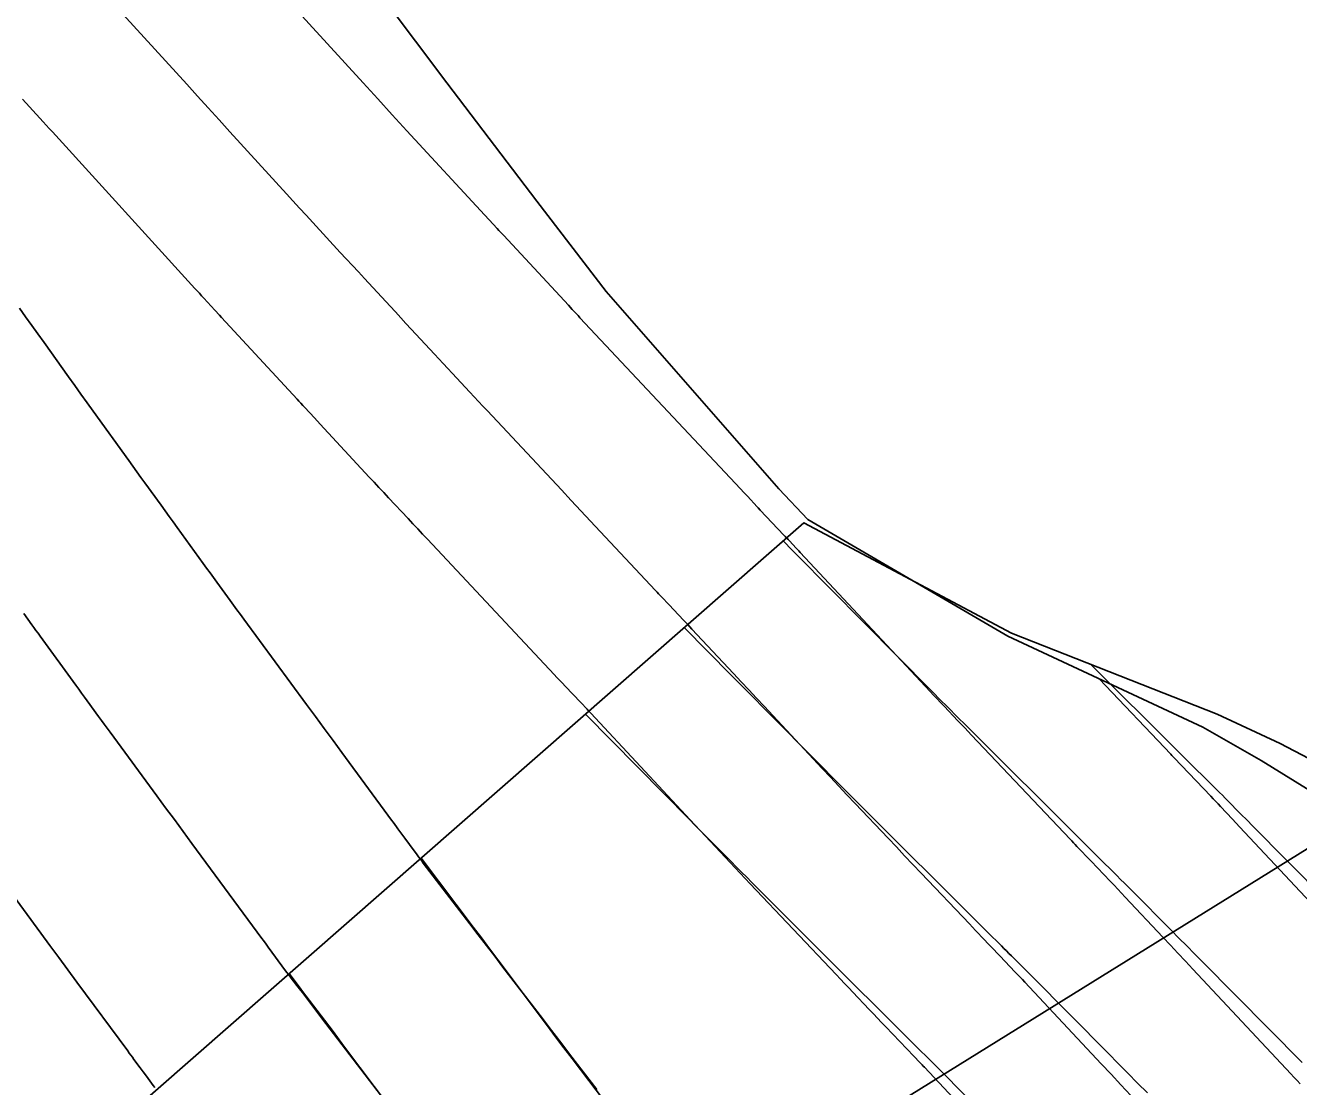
# Model space of a CAD drawing. Extents: x 954385 to 988206, y 1868364 to 1924553.
# Drawn here: x 955408.3 to 955437.35, y 1923401.35 to 1923425.56 of the extents above; entities that cross this region are included whole.
import ezdxf

# ---------------------------------------------------------------- set-up
doc = ezdxf.new("R2010")
doc.units = 0
for name, color, linetype in [('16', 7, 'Continuous'), ('24', 7, 'Continuous'), ('26', 7, 'Continuous'), ('6', 7, 'Continuous'), ('7', 7, 'Continuous'), ('Default', 7, 'Continuous')]:
    doc.layers.add(name, color=color, linetype=linetype)

msp = doc.modelspace()

# ---------------------------------------------------------------- linework, layer by layer
at = {"layer": '16'}
for points in [[(955365.706, 1923336.689), (955361.259, 1923341.287), (955360.132, 1923342.45), (955356.674, 1923346.068), (955352.874, 1923350.126), (955426.056, 1923414.21), (955430.795, 1923411.699), (955435.492, 1923409.848), (955436.928, 1923409.181), (955442.352, 1923406.341), (955442.526, 1923406.226), (955444.325, 1923405.052), (955447.683, 1923402.905), (955453.109, 1923400.305), (955453.505, 1923400.232), (955460.769, 1923398.966)], [(955425.587, 1923413.8), (955425.802, 1923413.582), (955425.894, 1923413.489), (955428.963, 1923410.388), (955429.045, 1923410.306), (955429.127, 1923410.223), (955429.21, 1923410.141), (955429.292, 1923410.058), (955429.622, 1923409.729), (955429.704, 1923409.647), (955429.787, 1923409.564), (955429.869, 1923409.482), (955429.952, 1923409.4), (955432.25, 1923407.11), (955432.293, 1923407.067), (955432.335, 1923407.025), (955432.378, 1923406.982), (955432.421, 1923406.94), (955432.591, 1923406.771), (955432.677, 1923406.686), (955432.762, 1923406.601), (955433.201, 1923406.167), (955433.288, 1923406.08), (955433.376, 1923405.993), (955433.462, 1923405.906), (955433.549, 1923405.819), (955434.44, 1923404.919), (955434.618, 1923404.74), (955434.795, 1923404.561), (955434.972, 1923404.382), (955435.15, 1923404.203), (955437.434, 1923401.901)], [(955423.33, 1923411.823), (955424.402, 1923410.739), (955424.581, 1923410.558), (955424.759, 1923410.378), (955424.938, 1923410.197), (955425.117, 1923410.016), (955426.496, 1923408.623), (955426.689, 1923408.428), (955426.882, 1923408.235), (955427.075, 1923408.041), (955427.268, 1923407.848), (955428.042, 1923407.075), (955428.236, 1923406.882), (955428.43, 1923406.688), (955428.623, 1923406.495), (955428.817, 1923406.302), (955429.953, 1923405.17), (955430.026, 1923405.097), (955430.099, 1923405.025), (955430.172, 1923404.952), (955430.245, 1923404.88), (955430.568, 1923404.56), (955430.625, 1923404.503), (955430.683, 1923404.446), (955430.74, 1923404.389), (955430.798, 1923404.332), (955431.028, 1923404.104), (955431.085, 1923404.047), (955431.143, 1923403.99), (955431.2, 1923403.933), (955431.257, 1923403.875), (955433.011, 1923402.105), (955433.232, 1923401.881), (955433.454, 1923401.657), (955433.676, 1923401.433), (955433.898, 1923401.21)], [(955439.661, 1923403.911), (955436.268, 1923407.332), (955436.202, 1923407.399), (955436.136, 1923407.465), (955436.07, 1923407.532), (955436.004, 1923407.598), (955435.741, 1923407.864), (955435.675, 1923407.931), (955435.609, 1923407.997), (955435.542, 1923408.063), (955435.476, 1923408.129), (955434.696, 1923408.901), (955434.646, 1923408.95), (955434.584, 1923409.012), (955434.546, 1923409.049), (955432.602, 1923410.987)], [(955421.073, 1923409.847), (955423.449, 1923407.444), (955423.567, 1923407.324), (955423.686, 1923407.204), (955423.805, 1923407.084), (955423.923, 1923406.964), (955424.398, 1923406.485), (955424.516, 1923406.365), (955424.635, 1923406.246), (955424.754, 1923406.126), (955424.874, 1923406.007), (955426.875, 1923404.01), (955426.974, 1923403.911), (955427.072, 1923403.813), (955427.171, 1923403.714), (955427.27, 1923403.616), (955427.665, 1923403.222), (955427.764, 1923403.123), (955427.863, 1923403.025), (955427.962, 1923402.927), (955428.061, 1923402.828), (955428.633, 1923402.261), (955428.716, 1923402.179), (955428.855, 1923402.042), (955428.882, 1923402.014), (955428.91, 1923401.987), (955428.937, 1923401.959), (955428.965, 1923401.931), (955431.889, 1923398.979)], [(955417.326, 1923406.565), (955418.511, 1923404.992), (955418.699, 1923404.742), (955418.888, 1923404.491), (955419.076, 1923404.241), (955419.264, 1923403.991), (955420.017, 1923402.99), (955420.206, 1923402.74), (955420.394, 1923402.49), (955420.583, 1923402.24), (955420.772, 1923401.991), (955421.697, 1923400.771)], [(955414.317, 1923403.93), (955414.583, 1923403.577), (955414.697, 1923403.425), (955415.291, 1923402.636), (955415.579, 1923402.255), (955417.281, 1923399.995)]]:
    msp.add_lwpolyline(points, dxfattribs=at)
at = {"layer": '24'}
msp.add_lwpolyline([(955414.311, 1923429.039), (955417.91, 1923424.253), (955419.962, 1923421.554), (955421.544, 1923419.49), (955425.488, 1923414.991), (955426.15, 1923414.292), (955430.717, 1923411.63), (955435.16, 1923409.551), (955436.497, 1923408.794), (955441.764, 1923405.535), (955443.576, 1923404.368), (955446.956, 1923402.236), (955452.369, 1923399.615), (955452.767, 1923399.543), (955460.067, 1923398.302), (955464.024, 1923397.68)], dxfattribs=at)
at = {"layer": '26'}
msp.add_lwpolyline([(955457.131, 1923418.928), (955411.746, 1923390.771), (955414.58, 1923396.059), (955411.746, 1923390.771), (955417.743, 1923390.961)], dxfattribs=at)
at = {"layer": '6'}
msp.add_lwpolyline([(955439.462, 1923403.587), (955436.001, 1923407.279), (955435.838, 1923407.453), (955435.565, 1923407.744), (955435.511, 1923407.802), (955435.456, 1923407.86), (955435.401, 1923407.918), (955435.346, 1923407.975), (955434.507, 1923408.854), (955434.458, 1923408.905), (955434.43, 1923408.935), (955432.797, 1923410.657)], dxfattribs=at)
at = {"layer": '7'}
for points in [[(955412.801, 1923427.759), (955416.001, 1923424.252), (955416.084, 1923424.16), (955416.167, 1923424.069), (955416.251, 1923423.977), (955416.334, 1923423.886), (955416.667, 1923423.52), (955416.751, 1923423.429), (955416.834, 1923423.338), (955416.918, 1923423.246), (955417.002, 1923423.156), (955418.769, 1923421.242), (955418.879, 1923421.123), (955419.062, 1923420.925), (955419.099, 1923420.885), (955419.135, 1923420.845), (955419.172, 1923420.806), (955419.209, 1923420.766), (955420.685, 1923419.177), (955420.773, 1923419.082), (955420.862, 1923418.987), (955420.884, 1923418.963), (955420.906, 1923418.94), (955420.928, 1923418.916), (955420.95, 1923418.892), (955424.613, 1923414.986), (955424.692, 1923414.903), (955424.77, 1923414.819), (955424.992, 1923414.581), (955425.017, 1923414.556), (955425.065, 1923414.504), (955425.605, 1923413.934), (955425.636, 1923413.902), (955425.667, 1923413.869), (955425.698, 1923413.836), (955425.728, 1923413.803), (955425.882, 1923413.639), (955425.943, 1923413.573), (955425.974, 1923413.54), (955428.943, 1923410.365), (955429.021, 1923410.281), (955429.1, 1923410.198), (955429.178, 1923410.115), (955429.257, 1923410.032), (955429.572, 1923409.699), (955429.73, 1923409.533), (955429.887, 1923409.367), (955432.133, 1923406.999), (955432.173, 1923406.957), (955432.212, 1923406.915), (955432.252, 1923406.873), (955432.292, 1923406.831), (955432.612, 1923406.497), (955433.05, 1923406.038), (955433.137, 1923405.947), (955433.223, 1923405.856), (955433.309, 1923405.765), (955433.394, 1923405.674), (955434.251, 1923404.759), (955434.423, 1923404.577), (955434.594, 1923404.394), (955434.765, 1923404.211), (955434.937, 1923404.028), (955437.17, 1923401.646), (955437.243, 1923401.568), (955437.315, 1923401.49), (955437.388, 1923401.412)], [(955410.514, 1923425.82), (955411.975, 1923424.218), (955412.222, 1923423.948), (955412.468, 1923423.678), (955412.714, 1923423.407), (955412.96, 1923423.137), (955414.25, 1923421.722), (955414.4, 1923421.558), (955414.55, 1923421.394), (955414.7, 1923421.23), (955414.851, 1923421.066), (955415.481, 1923420.384), (955415.618, 1923420.235), (955415.756, 1923420.086), (955415.894, 1923419.937), (955416.032, 1923419.788), (955416.615, 1923419.155), (955416.737, 1923419.024), (955416.858, 1923418.893), (955416.979, 1923418.762), (955417.101, 1923418.631), (955417.63, 1923418.062), (955417.73, 1923417.954), (955417.831, 1923417.845), (955417.931, 1923417.737), (955418.031, 1923417.629), (955418.433, 1923417.197), (955418.534, 1923417.088), (955418.634, 1923416.981), (955418.735, 1923416.873), (955418.836, 1923416.765), (955420.526, 1923414.963), (955420.748, 1923414.726), (955420.97, 1923414.489), (955421.192, 1923414.253), (955421.414, 1923414.016), (955422.677, 1923412.668), (955422.711, 1923412.631), (955422.745, 1923412.595), (955422.78, 1923412.558), (955422.814, 1923412.522), (955422.986, 1923412.34), (955423.09, 1923412.231), (955423.313, 1923411.996), (955423.361, 1923411.944), (955423.41, 1923411.893), (955423.458, 1923411.841), (955423.506, 1923411.789), (955424.455, 1923410.774), (955424.629, 1923410.587), (955424.804, 1923410.4), (955424.978, 1923410.214), (955425.152, 1923410.028), (955426.479, 1923408.608), (955426.666, 1923408.409), (955426.854, 1923408.209), (955427.041, 1923408.01), (955427.229, 1923407.811), (955427.982, 1923407.017), (955428.17, 1923406.819), (955428.359, 1923406.62), (955428.547, 1923406.421), (955428.735, 1923406.223), (955429.836, 1923405.062), (955429.906, 1923404.988), (955429.976, 1923404.915), (955430.046, 1923404.841), (955430.116, 1923404.767), (955430.538, 1923404.326), (955430.877, 1923403.971), (955430.933, 1923403.912), (955430.99, 1923403.853), (955431.046, 1923403.793), (955431.102, 1923403.734), (955432.846, 1923401.872), (955433.071, 1923401.632), (955433.296, 1923401.392), (955433.521, 1923401.152)], [(955408.226, 1923423.881), (955408.626, 1923423.442), (955408.697, 1923423.364), (955408.768, 1923423.286), (955408.839, 1923423.209), (955408.91, 1923423.131), (955412.164, 1923419.559), (955412.214, 1923419.504), (955412.265, 1923419.449), (955412.315, 1923419.394), (955412.366, 1923419.339), (955412.62, 1923419.064), (955412.721, 1923418.954), (955412.772, 1923418.899), (955414.493, 1923417.035), (955414.536, 1923416.988), (955414.58, 1923416.94), (955414.624, 1923416.893), (955414.668, 1923416.846), (955414.888, 1923416.609), (955415.02, 1923416.467), (955416.142, 1923415.258), (955416.252, 1923415.14), (955416.362, 1923415.021), (955416.473, 1923414.903), (955416.584, 1923414.785), (955417.027, 1923414.313), (955417.137, 1923414.194), (955417.248, 1923414.076), (955417.359, 1923413.958), (955417.469, 1923413.84), (955420.361, 1923410.754), (955420.424, 1923410.687), (955420.486, 1923410.621), (955420.549, 1923410.554), (955420.612, 1923410.488), (955420.968, 1923410.112), (955421.112, 1923409.96), (955421.132, 1923409.938), (955421.153, 1923409.917), (955421.173, 1923409.895), (955421.194, 1923409.873), (955423.467, 1923407.439), (955423.581, 1923407.317), (955423.695, 1923407.195), (955423.809, 1923407.073), (955423.923, 1923406.951), (955424.379, 1923406.463), (955424.493, 1923406.341), (955424.607, 1923406.22), (955424.722, 1923406.098), (955424.836, 1923405.977), (955426.8, 1923403.906), (955426.894, 1923403.806), (955426.988, 1923403.707), (955427.082, 1923403.608), (955427.176, 1923403.509), (955427.551, 1923403.112), (955427.646, 1923403.013), (955427.74, 1923402.914), (955427.834, 1923402.815), (955427.928, 1923402.717), (955428.57, 1923402.044), (955428.704, 1923401.905), (955428.73, 1923401.877), (955428.757, 1923401.849), (955428.783, 1923401.821), (955428.809, 1923401.793), (955431.778, 1923398.625)], [(955421.335, 1923401.286), (955420.714, 1923402.094), (955420.559, 1923402.296), (955420.403, 1923402.498), (955420.248, 1923402.7), (955420.093, 1923402.902), (955419.193, 1923404.077), (955419.004, 1923404.324), (955418.815, 1923404.57), (955418.626, 1923404.817), (955418.437, 1923405.064), (955417.375, 1923406.452), (955417.339, 1923406.499), (955417.304, 1923406.546), (955417.268, 1923406.593), (955417.233, 1923406.641), (955417.057, 1923406.878), (955416.952, 1923407.021), (955416.797, 1923407.23), (955416.76, 1923407.281), (955416.722, 1923407.332), (955416.685, 1923407.383), (955416.648, 1923407.433), (955415.515, 1923408.973), (955415.314, 1923409.247), (955415.112, 1923409.521), (955414.911, 1923409.794), (955414.71, 1923410.068), (955413.278, 1923412.017), (955413.201, 1923412.123), (955413.123, 1923412.228), (955413.046, 1923412.334), (955412.969, 1923412.44), (955412.661, 1923412.863), (955412.584, 1923412.969), (955412.507, 1923413.075), (955412.43, 1923413.18), (955412.353, 1923413.286), (955411.756, 1923414.108), (955411.664, 1923414.234), (955411.572, 1923414.361), (955411.481, 1923414.488), (955411.389, 1923414.615), (955411.022, 1923415.123), (955410.93, 1923415.251), (955410.839, 1923415.378), (955410.747, 1923415.505), (955410.655, 1923415.632), (955409.844, 1923416.757), (955409.703, 1923416.953), (955409.562, 1923417.149), (955409.421, 1923417.345), (955409.28, 1923417.541), (955408.719, 1923418.326), (955408.578, 1923418.522), (955408.438, 1923418.718), (955408.297, 1923418.915), (955408.157, 1923419.111)], [(955417.293, 1923399.995), (955415.425, 1923402.436), (955415.25, 1923402.665), (955415.075, 1923402.893), (955414.614, 1923403.496), (955414.55, 1923403.579), (955414.487, 1923403.662), (955414.359, 1923403.829), (955414.327, 1923403.87), (955414.295, 1923403.912), (955414.264, 1923403.954), (955414.233, 1923403.996), (955413.835, 1923404.534), (955413.785, 1923404.601), (955413.724, 1923404.684), (955413.687, 1923404.734), (955412.094, 1923406.898), (955411.894, 1923407.17), (955411.694, 1923407.442), (955411.495, 1923407.714), (955411.295, 1923407.986), (955410.225, 1923409.439), (955410.16, 1923409.528), (955410.095, 1923409.617), (955410.03, 1923409.705), (955409.965, 1923409.794), (955409.705, 1923410.15), (955409.64, 1923410.239), (955409.575, 1923410.328), (955409.51, 1923410.417), (955409.446, 1923410.507), (955408.629, 1923411.629), (955408.582, 1923411.693), (955408.536, 1923411.757), (955408.489, 1923411.822), (955408.442, 1923411.886), (955408.256, 1923412.143)], [(955411.248, 1923401.328), (955411.211, 1923401.379), (955411.054, 1923401.59), (955410.983, 1923401.686), (955410.912, 1923401.781), (955410.771, 1923401.973), (955410.735, 1923402.021), (955410.7, 1923402.069), (955410.664, 1923402.117), (955410.629, 1923402.165), (955409.47, 1923403.738), (955409.265, 1923404.017), (955409.06, 1923404.295), (955408.855, 1923404.574), (955408.65, 1923404.852), (955407.227, 1923406.787)]]:
    msp.add_lwpolyline(points, dxfattribs=at)
at = {"layer": 'Default'}
msp.add_arc((956111.568, 1924014.493), 954.93, 205.346268, 226.414195, dxfattribs=at)

doc.saveas('drawing.dxf')
